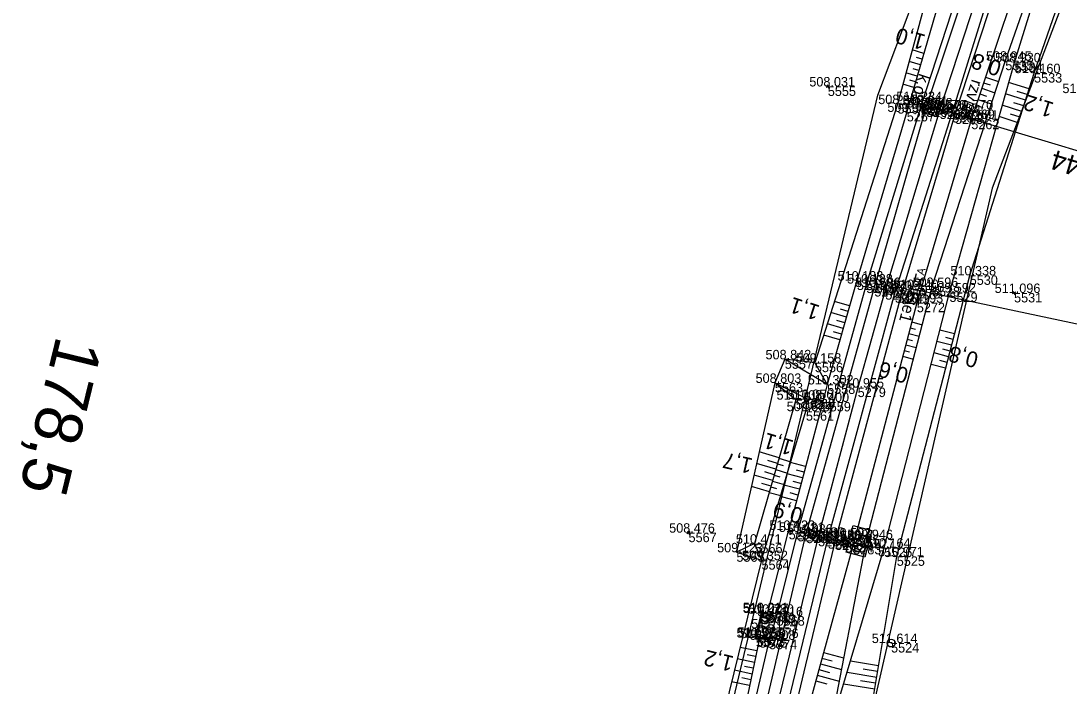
# Model space of a CAD drawing. Extents: x -1234191 to 23050, y -1290331 to -741191.
# Drawn here: x -865155.4 to -865022.4, y -1104509.5 to -1104425.1 of the extents above; entities that cross this region are included whole.
import ezdxf

# ---------------------------------------------------------------- set-up
doc = ezdxf.new("R2010")
doc.units = 0
for name, color, linetype in [('Vrstva 1', 7, 'Continuous'), ('Vrstva 16', 7, 'Continuous'), ('Vrstva 25', 7, 'Continuous'), ('Vrstva 3', 7, 'Continuous'), ('Vrstva 4', 7, 'Continuous'), ('Vrstva 48', 7, 'Continuous'), ('Vrstva 49', 7, 'Continuous'), ('Vrstva 50', 7, 'Continuous'), ('Vrstva 53', 7, 'Continuous'), ('Vrstva 6', 7, 'Continuous'), ('Vrstva 60', 7, 'Continuous'), ('Vrstva 61', 7, 'Continuous'), ('Vrstva 7', 7, 'Continuous')]:
    doc.layers.add(name, color=color, linetype=linetype)

msp = doc.modelspace()

# ---------------------------------------------------------------- linework, layer by layer
at = {"layer": 'Vrstva 1'}
msp.add_lwpolyline([(-864901.05, -1104121.56), (-864916.57, -1104154.35), (-864925.34, -1104172.89), (-864944, -1104212.34), (-864964.22, -1104254.96), (-864977.42, -1104282.85), (-864985.97, -1104301.05), (-864995.95, -1104322.92), (-865007.04, -1104348.76), (-865009.88, -1104355.68), (-865017.28, -1104374.47), (-865024.91, -1104395.04), (-865030.44, -1104410.81), (-865038.78, -1104436.33), (-865045.69, -1104459.26), (-865049.19, -1104471.62), (-865054.21, -1104490.55), (-865059.55, -1104512.44), (-865064.94, -1104536.85), (-865071.03, -1104567.67), (-865074.71, -1104586.54), (-865078.31, -1104602.83), (-865080.55, -1104611.72)], dxfattribs=at)
at = {"layer": 'Vrstva 16'}
for points in [[(-865061.41, -1104500.11), (-865061.31, -1104500.22), (-865061.97, -1104503.22), (-865062.12, -1104503.34), (-865061.41, -1104500.11)], [(-865061.41, -1104500.11), (-865060.65, -1104500.31), (-865059.48, -1104500.62)], [(-865061.31, -1104500.22), (-865059.48, -1104500.62)], [(-865062.12, -1104503.34), (-865061.66, -1104503.41), (-865060.44, -1104503.62)], [(-865060.44, -1104503.62), (-865061.97, -1104503.22)]]:
    msp.add_lwpolyline(points, dxfattribs=at)
at = {"layer": 'Vrstva 25'}
msp.add_line((-865041.82, -1104435.22), (-865041.85, -1104435.31), dxfattribs=at)
msp.add_lwpolyline([(-865035.51, -1104435.24), (-865034.56, -1104435.55), (-865035.18, -1104437.45), (-865036.13, -1104437.14), (-865035.51, -1104435.24)], dxfattribs=at)
msp.add_circle((-865041.83, -1104435.27), 0.5, dxfattribs=at)
at = {"layer": 'Vrstva 3'}
for p, q in [((-865040.41, -1104434.79), (-865039.07, -1104437.28)), ((-865039.9, -1104434.94), (-865038.92, -1104436.78)), ((-865039.39, -1104435.1), (-865038.77, -1104436.27)), ((-865040.87, -1104436.31), (-865040.59, -1104436.82)), ((-865040.72, -1104435.81), (-865040.09, -1104436.98)), ((-865040.56, -1104435.3), (-865039.58, -1104437.13)), ((-865038.89, -1104435.25), (-865038.61, -1104435.76)), ((-865007.75, -1104445.68), (-865038.78, -1104436.33))]:
    msp.add_line(p, q, dxfattribs=at)
msp.add_lwpolyline([(-865038.49, -1104435.37), (-865039.07, -1104437.28), (-865040.99, -1104436.71), (-865040.41, -1104434.79)], close=True, dxfattribs=at)
at = {"layer": 'Vrstva 4'}
for points in [[(-865072.4, -1104567.62), (-865066.46, -1104536.55), (-865060.91, -1104512.07), (-865055.71, -1104490.15), (-865047.07, -1104458.86), (-865040.49, -1104436.07), (-865031.89, -1104410.42), (-865026.4, -1104394.39), (-865018.69, -1104374.19), (-865008.48, -1104348.47), (-864997.44, -1104322.28), (-864987.45, -1104300.28), (-864978.8, -1104282.1), (-864965.65, -1104254.25), (-864945.17, -1104211.78), (-864926.83, -1104172.02), (-864918.06, -1104153.79), (-864902.69, -1104120.73)], [(-865063.7, -1104537.31), (-865058.33, -1104512.88), (-865052.98, -1104490.86), (-865044.47, -1104459.65), (-865037.18, -1104436.78), (-865029.25, -1104411.19), (-865023.73, -1104395.55), (-865016.12, -1104375), (-865005.81, -1104349.55), (-864994.84, -1104323.64), (-864984.72, -1104301.52), (-864976.23, -1104283.48), (-864963.04, -1104255.58), (-864942.72, -1104212.72), (-864924.21, -1104173.38), (-864915.11, -1104155.04), (-864899.79, -1104122.19)], [(-864927.54, -1104171.55), (-864946.12, -1104211.02), (-864966.4, -1104253.75), (-864979.69, -1104281.62), (-864988.12, -1104299.83), (-864998.27, -1104322.06), (-865009.53, -1104348.21), (-865019.8, -1104373.88), (-865026.9, -1104394), (-865032.82, -1104410.33), (-865041.15, -1104435.8), (-865048.08, -1104458.42), (-865056.83, -1104489.93), (-865059.48, -1104500.62), (-865060.44, -1104503.62), (-865062.38, -1104511.94), (-865067.15, -1104536.52), (-865073.39, -1104567.62)], [(-864923.23, -1104173.56), (-864941.76, -1104213.42), (-864962.13, -1104256.07), (-864975.47, -1104284.28), (-864983.98, -1104301.96), (-864993.74, -1104323.94), (-865004.78, -1104349.67), (-865015.47, -1104375.17), (-865023.03, -1104395.77), (-865028.56, -1104411.62), (-865036.84, -1104436.96), (-865043.65, -1104459.83), (-865052.05, -1104491.02), (-865057.32, -1104513.2), (-865062.71, -1104537.53)]]:
    msp.add_lwpolyline(points, dxfattribs=at)
at = {"layer": 'Vrstva 48'}
for p, q in [((-865040.81, -1104429.21), (-865042.27, -1104428.78)), ((-865041.01, -1104429.93), (-865041.74, -1104429.72)), ((-865041.22, -1104430.65), (-865042.66, -1104430.23)), ((-865041.43, -1104431.37), (-865042.15, -1104431.16)), ((-865041.64, -1104432.09), (-865043.06, -1104431.68)), ((-865032.96, -1104432.22), (-865031.31, -1104432.78)), ((-865042.06, -1104433.53), (-865043.45, -1104433.13)), ((-865041.85, -1104432.81), (-865042.55, -1104432.61)), ((-865033.44, -1104433.64), (-865031.77, -1104434.2)), ((-865033.2, -1104432.93), (-865032.37, -1104433.21)), ((-865027.44, -1104433.73), (-865030.03, -1104432.91)), ((-865033.92, -1104435.07), (-865032.23, -1104435.63)), ((-865033.68, -1104434.36), (-865032.84, -1104434.64)), ((-865027.89, -1104435.16), (-865030.43, -1104434.35)), ((-865027.67, -1104434.45), (-865028.95, -1104434.04)), ((-865034.15, -1104435.78), (-865033.31, -1104436.06)), ((-865028.35, -1104436.59), (-865030.84, -1104435.8)), ((-865028.12, -1104435.88), (-865029.38, -1104435.48)), ((-865034.39, -1104436.49), (-865032.7, -1104437.06)), ((-865028.8, -1104438.02), (-865031.25, -1104437.24)), ((-865028.58, -1104437.3), (-865029.81, -1104436.91)), ((-865050.21, -1104461.23), (-865052.13, -1104460.68)), ((-865050.41, -1104461.95), (-865051.39, -1104461.67)), ((-865050.62, -1104462.67), (-865052.59, -1104462.11)), ((-865051.03, -1104464.11), (-865053.04, -1104463.53)), ((-865050.83, -1104463.39), (-865051.82, -1104463.11)), ((-865042.51, -1104464.02), (-865041.86, -1104464.19)), ((-865042.32, -1104463.29), (-865041.02, -1104463.64)), ((-865036.89, -1104464.8), (-865038.76, -1104464.31)), ((-865051.45, -1104465.55), (-865053.5, -1104464.96)), ((-865051.24, -1104464.83), (-865052.26, -1104464.54)), ((-865042.89, -1104465.47), (-865042.24, -1104465.64)), ((-865042.7, -1104464.75), (-865041.39, -1104465.09)), ((-865037.08, -1104465.52), (-865038.01, -1104465.28)), ((-865043.27, -1104466.92), (-865042.61, -1104467.09)), ((-865043.08, -1104466.2), (-865041.77, -1104466.54)), ((-865037.27, -1104466.25), (-865039.13, -1104465.77)), ((-865037.46, -1104466.98), (-865038.39, -1104466.73)), ((-865043.46, -1104467.65), (-865042.15, -1104467.99)), ((-865037.65, -1104467.7), (-865039.5, -1104467.22)), ((-865037.84, -1104468.43), (-865038.76, -1104468.19)), ((-865038.03, -1104469.15), (-865039.88, -1104468.67)), ((-865059.15, -1104480.51), (-865061.69, -1104479.78)), ((-865059.57, -1104481.95), (-865062.02, -1104481.25)), ((-865059.36, -1104481.23), (-865060.61, -1104480.87)), ((-865059.38, -1104481.31), (-865058.63, -1104481.52)), ((-865059.18, -1104480.59), (-865057.67, -1104481.02)), ((-865055.81, -1104481.62), (-865057.7, -1104481.12)), ((-865059.98, -1104483.39), (-865062.35, -1104482.71)), ((-865059.78, -1104482.67), (-865060.98, -1104482.32)), ((-865059.8, -1104482.75), (-865059.06, -1104482.96)), ((-865059.59, -1104482.03), (-865058.1, -1104482.46)), ((-865056.19, -1104483.07), (-865058.13, -1104482.56)), ((-865056, -1104482.35), (-865056.96, -1104482.09)), ((-865060.4, -1104484.83), (-865062.68, -1104484.18)), ((-865060.19, -1104484.11), (-865061.35, -1104483.78)), ((-865060.21, -1104484.19), (-865059.48, -1104484.4)), ((-865060.01, -1104483.47), (-865058.53, -1104483.9)), ((-865056.58, -1104484.52), (-865058.56, -1104484)), ((-865056.39, -1104483.8), (-865057.36, -1104483.54)), ((-865060.42, -1104484.91), (-865058.96, -1104485.33)), ((-865056.96, -1104485.97), (-865058.99, -1104485.43)), ((-865056.77, -1104485.25), (-865057.77, -1104484.98)), ((-865061.99, -1104505.02), (-865064.11, -1104504.58)), ((-865062.15, -1104505.75), (-865063.22, -1104505.53)), ((-865053.52, -1104505.21), (-865050.97, -1104505.91)), ((-865062.3, -1104506.49), (-865064.47, -1104506.04)), ((-865062.45, -1104507.22), (-865063.55, -1104506.99)), ((-865053.92, -1104506.65), (-865051.25, -1104507.39)), ((-865053.72, -1104505.93), (-865052.41, -1104506.29)), ((-865046.54, -1104506.92), (-865050.11, -1104506.33)), ((-865062.6, -1104507.96), (-865064.83, -1104507.49)), ((-865054.32, -1104508.1), (-865051.53, -1104508.87)), ((-865054.12, -1104507.37), (-865052.76, -1104507.75)), ((-865046.78, -1104508.4), (-865050.54, -1104507.78)), ((-865046.66, -1104507.66), (-865048.49, -1104507.36)), ((-865062.91, -1104509.43), (-865065.19, -1104508.95)), ((-865062.76, -1104508.69), (-865063.88, -1104508.46)), ((-865054.52, -1104508.82), (-865053.1, -1104509.21)), ((-865047.03, -1104509.88), (-865050.97, -1104509.23)), ((-865046.91, -1104509.14), (-865048.83, -1104508.82))]:
    msp.add_line(p, q, dxfattribs=at)
at = {"layer": 'Vrstva 49'}
for p, q in [((-865052.76, -1104433.29), (-865053.2, -1104433.53)), ((-865053.09, -1104433.19), (-865052.86, -1104433.63)), ((-865029.12, -1104459.49), (-865029.56, -1104459.73)), ((-865029.46, -1104459.39), (-865029.23, -1104459.83)), ((-865070.45, -1104489.9), (-865070.88, -1104490.16)), ((-865070.79, -1104489.81), (-865070.53, -1104490.24))]:
    msp.add_line(p, q, dxfattribs=at)
for points in [[(-864922.27, -1104160.16), (-864923.4, -1104160.29), (-864928.67, -1104171), (-864947.43, -1104210.44), (-864967.55, -1104251.9), (-864981.45, -1104280.35), (-864989.39, -1104299.38), (-865000.22, -1104321.34), (-865010.89, -1104347.75), (-865021.25, -1104373.36), (-865029.5, -1104393.05), (-865035.39, -1104410.58), (-865042.96, -1104436.64), (-865049.29, -1104458.04), (-865053.07, -1104471.22), (-865053.07, -1104471.22)], [(-864940.93, -1104214.17), (-864960.99, -1104256.7), (-864973.88, -1104284.51), (-864982.43, -1104303.07), (-864992.22, -1104324.56), (-865003.61, -1104350.56), (-865013.69, -1104375.8), (-865021.56, -1104396.22), (-865026.38, -1104412.56), (-865034.77, -1104437.63), (-865041.68, -1104460.85), (-865049.75, -1104491.57), (-865055.79, -1104513.43), (-865060.82, -1104538), (-865066.78, -1104568.18), (-865071.36, -1104587.44)], [(-865065.29, -1104601.64), (-865064.45, -1104598.98), (-865057.28, -1104568.8), (-865052.09, -1104539.62), (-865047.81, -1104514.63), (-865044.23, -1104493.03), (-865034.97, -1104457.38), (-865026.8, -1104431.72), (-865014.98, -1104397.76), (-865002.57, -1104366.47), (-864986.63, -1104333.71), (-864966.82, -1104295.07), (-864945.18, -1104253.25)], [(-865062.69, -1104567.86), (-865057.39, -1104538.54), (-865052.75, -1104515.2), (-865045.83, -1104491.93), (-865037.54, -1104459.55), (-865029.3, -1104430.35), (-865019.71, -1104399.4), (-865030.45, -1104430.14), (-865039.77, -1104458.85), (-865048.07, -1104490.84), (-865052.75, -1104515.2)], [(-865038.55, -1104415.08), (-865044.13, -1104435.65), (-865054.62, -1104468.46), (-865058.44, -1104468.03)], [(-865058.44, -1104468.03), (-865059.7, -1104471.02)], [(-865053.07, -1104471.22), (-865058.44, -1104468.03)], [(-865054.62, -1104468.46), (-865053.07, -1104471.22)], [(-865059.7, -1104471.02), (-865064.58, -1104492.52)], [(-865053.63, -1104473.44), (-865055.63, -1104473.06), (-865057.04, -1104473.15), (-865059.7, -1104471.02)], [(-865055.63, -1104473.06), (-865059.7, -1104471.02)], [(-865053.07, -1104471.22), (-865053.63, -1104473.44)], [(-865057.04, -1104473.15), (-865062.3, -1104491.42), (-865064.58, -1104492.52)], [(-865053.63, -1104473.44), (-865057.95, -1104489.67)], [(-865055.63, -1104473.06), (-865055.76, -1104474.61), (-865053.63, -1104473.44)], [(-865064.58, -1104492.52), (-865061.4, -1104493.52), (-865055.76, -1104474.61)], [(-865060.65, -1104500.31), (-865057.95, -1104489.67)], [(-865062.3, -1104491.42), (-865061.4, -1104493.52)], [(-865061.4, -1104493.52), (-865066.09, -1104512.62), (-865069.98, -1104512.27)], [(-865061.66, -1104503.41), (-865062.12, -1104503.34), (-865061.41, -1104500.11), (-865060.65, -1104500.31)], [(-865061.66, -1104503.41), (-865063.39, -1104511.73)]]:
    msp.add_lwpolyline(points, dxfattribs=at)
at = {"layer": 'Vrstva 50'}
msp.add_line((-865060.25, -1104502.13), (-865060.27, -1104502.23), dxfattribs=at)
msp.add_circle((-865060.26, -1104502.18), 0.5, dxfattribs=at)
at = {"layer": 'Vrstva 53'}
msp.add_line((-865044.94, -1104503.98), (-865044.96, -1104504.08), dxfattribs=at)
for points in [[(-864807.11, -1103958.19), (-864822.22, -1104000.51), (-864835.28, -1104037.32), (-864838.01, -1104046.95), (-864851.71, -1104040.76), (-864863.24, -1104063.67), (-864844.61, -1104073.61), (-864887.12, -1104118.02), (-864905.23, -1104169.34), (-864947.72, -1104257.32), (-865004.66, -1104374.19), (-865032.1, -1104446.33), (-865047.81, -1104514.61), (-865065.29, -1104601.64)], [(-865075.53, -1104555.37), (-865046.62, -1104434.51), (-865013.74, -1104347.44), (-864969.42, -1104244.67), (-864930.6, -1104141.92), (-864898.82, -1104101.19), (-864887.78, -1104038.43), (-864851.8, -1103965.2)]]:
    msp.add_lwpolyline(points, dxfattribs=at)
msp.add_circle((-865044.95, -1104504.03), 0.499, dxfattribs=at)
at = {"layer": 'Vrstva 6'}
for p, q in [((-865041.75, -1104457.2), (-865042.26, -1104459.11)), ((-865042.74, -1104458.98), (-865041.77, -1104459.24)), ((-865004.59, -1104467.15), (-865042.26, -1104459.11))]:
    msp.add_line(p, q, dxfattribs=at)
at = {"layer": 'Vrstva 60'}
for p, q in [((-865030.45, -1104430.14), (-865030.45, -1104430.14)), ((-865029.3, -1104430.35), (-865029.3, -1104430.35)), ((-865026.8, -1104431.72), (-865026.8, -1104431.72)), ((-865052.98, -1104433.41), (-865052.98, -1104433.41)), ((-865044.13, -1104435.65), (-865044.13, -1104435.65)), ((-865041.83, -1104435.27), (-865041.83, -1104435.27)), ((-865041.15, -1104435.8), (-865041.15, -1104435.8)), ((-865040.49, -1104436.07), (-865040.49, -1104436.07)), ((-865038.78, -1104436.33), (-865038.78, -1104436.33)), ((-865035.34, -1104436.34), (-865035.34, -1104436.34)), ((-865042.96, -1104436.64), (-865042.96, -1104436.64)), ((-865037.18, -1104436.78), (-865037.18, -1104436.78)), ((-865036.84, -1104436.96), (-865036.84, -1104436.96)), ((-865034.77, -1104437.63), (-865034.77, -1104437.63)), ((-865034.97, -1104457.38), (-865034.97, -1104457.38)), ((-865049.29, -1104458.04), (-865049.29, -1104458.04)), ((-865048.08, -1104458.42), (-865048.08, -1104458.42)), ((-865047.07, -1104458.86), (-865047.07, -1104458.86)), ((-865039.77, -1104458.85), (-865039.77, -1104458.85)), ((-865045.69, -1104459.26), (-865045.69, -1104459.26)), ((-865044.47, -1104459.65), (-865044.47, -1104459.65)), ((-865043.65, -1104459.83), (-865043.65, -1104459.83)), ((-865042.26, -1104459.11), (-865042.26, -1104459.11)), ((-865037.54, -1104459.55), (-865037.54, -1104459.55)), ((-865029.34, -1104459.61), (-865029.34, -1104459.61)), ((-865041.68, -1104460.85), (-865041.68, -1104460.85)), ((-865058.44, -1104468.03), (-865058.44, -1104468.03)), ((-865054.62, -1104468.46), (-865054.62, -1104468.46)), ((-865059.7, -1104471.02), (-865059.7, -1104471.02)), ((-865053.07, -1104471.22), (-865053.07, -1104471.22)), ((-865049.19, -1104471.62), (-865049.19, -1104471.62)), ((-865057.04, -1104473.15), (-865057.04, -1104473.15)), ((-865055.63, -1104473.06), (-865055.63, -1104473.06)), ((-865053.63, -1104473.44), (-865053.63, -1104473.44)), ((-865055.76, -1104474.61), (-865055.76, -1104474.61)), ((-865057.95, -1104489.67), (-865057.95, -1104489.67)), ((-865070.66, -1104490.03), (-865070.66, -1104490.03)), ((-865056.83, -1104489.93), (-865056.83, -1104489.93)), ((-865055.71, -1104490.15), (-865055.71, -1104490.15)), ((-865054.21, -1104490.55), (-865054.21, -1104490.55)), ((-865052.98, -1104490.86), (-865052.98, -1104490.86)), ((-865052.05, -1104491.02), (-865052.05, -1104491.02)), ((-865050.83, -1104490.64), (-865050.83, -1104490.64)), ((-865048.07, -1104490.84), (-865048.07, -1104490.84)), ((-865062.3, -1104491.42), (-865062.3, -1104491.42)), ((-865050.77, -1104491.34), (-865050.77, -1104491.34)), ((-865049.75, -1104491.57), (-865049.75, -1104491.57)), ((-865045.83, -1104491.93), (-865045.83, -1104491.93)), ((-865064.58, -1104492.52), (-865064.58, -1104492.52)), ((-865061.4, -1104493.52), (-865061.4, -1104493.52)), ((-865044.23, -1104493.03), (-865044.23, -1104493.03)), ((-865061.41, -1104500.11), (-865061.41, -1104500.11)), ((-865061.31, -1104500.22), (-865061.31, -1104500.22)), ((-865060.65, -1104500.31), (-865060.65, -1104500.31)), ((-865059.48, -1104500.62), (-865059.48, -1104500.62)), ((-865060.26, -1104502.18), (-865060.26, -1104502.18)), ((-865062.12, -1104503.34), (-865062.12, -1104503.34)), ((-865061.97, -1104503.22), (-865061.97, -1104503.22)), ((-865061.66, -1104503.41), (-865061.66, -1104503.41)), ((-865060.44, -1104503.62), (-865060.44, -1104503.62)), ((-865044.95, -1104504.03), (-865044.95, -1104504.03))]:
    msp.add_line(p, q, dxfattribs=at)
at = {"layer": 'Vrstva 7'}
for p, q in [((-865050.83, -1104490.64), (-865050.22, -1104490.8)), ((-865050.76, -1104491.29), (-865050.78, -1104491.39))]:
    msp.add_line(p, q, dxfattribs=at)
msp.add_lwpolyline([(-865049.78, -1104489.11), (-865047.38, -1104489.75), (-865048.27, -1104493.12), (-865050.67, -1104492.48)], close=True, dxfattribs=at)
for centre, radius in [((-865054.2, -1104490.51), 0.75), ((-865050.77, -1104491.34), 0.5)]:
    msp.add_circle(centre, radius, dxfattribs=at)

# ---------------------------------------------------------------- texts
at = {"layer": 'Vrstva 16'}
msp.add_text('bet.', height=1.5, rotation=257.6695, dxfattribs=at).set_placement((-865061.52, -1104500.49))
at = {"layer": 'Vrstva 25'}
for s, p in [('k.o.', (-865041.36, -1104431.68)), ('rzv.', (-865034.67, -1104432.42))]:
    msp.add_text(s, height=1.5, rotation=251.8904, dxfattribs=at).set_placement(p)
at = {"layer": 'Vrstva 3'}
msp.add_text('km 178,444', height=2.5, rotation=163.2311, dxfattribs=at).set_placement((-865007.47, -1104446.45))
at = {"layer": 'Vrstva 48'}
for s, rotation, p in [('1,0', 164.8208, (-865040.45, -1104426.89)), ('0,8', 162.0116, (-865030.79, -1104430.27)), ('1,2', 162.3449, (-865024.15, -1104435.52)), ('1,1', 162.2777, (-865053.87, -1104461.24)), ('0,8', 165.4261, (-865033.73, -1104467.24)), ('0,6', 165.4567, (-865042.61, -1104469.2)), ('1,1', 163.3878, (-865057.19, -1104478.37)), ('1,7', 167.2122, (-865062.39, -1104480.64)), ('0,9', 165.082, (-865056.01, -1104487)), ('1,2', 166.2068, (-865064.79, -1104505.75))]:
    msp.add_text(s, height=2, rotation=rotation, dxfattribs=at).set_placement(p)
at = {"layer": 'Vrstva 6'}
for s, height, rotation, p in [('  A A ', 1, 75.2793, (-865041.29, -1104459.37)), ('Se1', 1.5, 255.2793, (-865043.04, -1104459.68))]:
    msp.add_text(s, height=height, rotation=rotation, dxfattribs=at).set_placement(p)
at = {"layer": 'Vrstva 60'}
for s, p in [('5535', (-865030.45, -1104431.34)), ('5534', (-865029.3, -1104431.55)), ('5533', (-865026.8, -1104432.92)), ('5555', (-865052.98, -1104434.61)), ('5554', (-865044.13, -1104436.85)), ('5268', (-865041.83, -1104436.47)), ('5266', (-865041.15, -1104437)), ('5265', (-865040.49, -1104437.27)), ('5260', (-865038.78, -1104437.53)), ('5269', (-865035.34, -1104437.54)), ('5267', (-865042.96, -1104437.84)), ('5264', (-865037.18, -1104437.98)), ('5263', (-865036.84, -1104438.16)), ('5262', (-865034.77, -1104438.83)), ('5530', (-865034.97, -1104458.58)), ('5277', (-865049.29, -1104459.24)), ('5276', (-865048.08, -1104459.62)), ('5275', (-865047.07, -1104460.06)), ('5278', (-865042.26, -1104460.31)), ('5528', (-865039.77, -1104460.05)), ('5270', (-865045.69, -1104460.46)), ('5274', (-865044.47, -1104460.85)), ('5273', (-865043.65, -1104461.03)), ('5529', (-865037.54, -1104460.75)), ('5531', (-865029.34, -1104460.81)), ('5272', (-865041.68, -1104462.05)), ('5557', (-865058.44, -1104469.23)), ('5556', (-865054.62, -1104469.66)), ('5563', (-865059.7, -1104472.22)), ('5558', (-865053.07, -1104472.42)), ('5279', (-865049.19, -1104472.82)), ('5562', (-865057.04, -1104474.35)), ('5560', (-865055.63, -1104474.26)), ('5559', (-865053.63, -1104474.64)), ('5561', (-865055.76, -1104475.81)), ('5290', (-865057.95, -1104490.87)), ('5567', (-865070.66, -1104491.23)), ('5289', (-865056.83, -1104491.13)), ('5288', (-865055.71, -1104491.35)), ('5281', (-865054.21, -1104491.75)), ('5287', (-865052.98, -1104492.06)), ('5286', (-865052.05, -1104492.22)), ('5285', (-865050.83, -1104491.84)), ('5527', (-865048.07, -1104492.04)), ('5566', (-865062.3, -1104492.62)), ('5284', (-865050.77, -1104492.54)), ('5283', (-865049.75, -1104492.77)), ('5526', (-865045.83, -1104493.12)), ('5565', (-865064.58, -1104493.72)), ('5564', (-865061.4, -1104494.72)), ('5525', (-865044.23, -1104494.23)), ('5571', (-865061.41, -1104501.31)), ('5570', (-865061.31, -1104501.42)), ('5569', (-865060.65, -1104501.51)), ('5568', (-865059.48, -1104501.82)), ('5576', (-865060.26, -1104503.38)), ('5572', (-865062.12, -1104504.54)), ('5573', (-865061.97, -1104504.42)), ('5575', (-865061.66, -1104504.61)), ('5574', (-865060.44, -1104504.82)), ('5524', (-865044.95, -1104505.23))]:
    msp.add_text(s, height=1.2, dxfattribs=at).set_placement(p)
at = {"layer": 'Vrstva 61'}
for s, p in [('508.945', (-865032.91, -1104430.14)), ('508.930', (-865031.75, -1104430.35)), ('510.160', (-865029.25, -1104431.72)), ('508.031', (-865055.33, -1104433.41)), ('510.961', (-865023.2, -1104434.25)), ('508.852', (-865046.58, -1104435.65)), ('510.234', (-865044.28, -1104435.27)), ('510.041', (-865043.5, -1104435.8)), ('510.348', (-865042.94, -1104436.07)), ('510.570', (-865041.23, -1104436.33)), ('509.770', (-865037.79, -1104436.34)), ('509.904', (-865045.42, -1104436.64)), ('510.263', (-865039.63, -1104436.78)), ('510.081', (-865039.2, -1104436.96)), ('509.881', (-865037.13, -1104437.63)), ('510.338', (-865037.42, -1104457.38)), ('510.188', (-865051.74, -1104458.04)), ('510.188', (-865050.54, -1104458.42)), ('510.686', (-865049.52, -1104458.86)), ('509.596', (-865042.22, -1104458.85)), ('510.820', (-865048.14, -1104459.26)), ('510.517', (-865046.92, -1104459.65)), ('510.239', (-865046.11, -1104459.83)), ('510.240', (-865044.71, -1104459.11)), ('509.592', (-865039.99, -1104459.55)), ('511.096', (-865031.8, -1104459.61)), ('510.193', (-865044.13, -1104460.85)), ('508.842', (-865060.89, -1104468.03)), ('509.158', (-865057.07, -1104468.46)), ('508.803', (-865062.15, -1104471.02)), ('510.302', (-865055.52, -1104471.22)), ('510.955', (-865051.65, -1104471.62)), ('510.708', (-865059.49, -1104473.15)), ('510.056', (-865058.09, -1104473.06)), ('510.400', (-865056.08, -1104473.44)), ('509.534', (-865058.21, -1104474.61)), ('508.476', (-865073.12, -1104490.03)), ('510.423', (-865060.4, -1104489.67)), ('510.421', (-865059.19, -1104489.93)), ('511.036', (-865058.16, -1104490.15)), ('511.180', (-865056.66, -1104490.55)), ('510.918', (-865055.44, -1104490.86)), ('510.592', (-865053.27, -1104490.64)), ('509.946', (-865050.52, -1104490.84)), ('510.471', (-865064.65, -1104491.42)), ('510.586', (-865054.5, -1104491.02)), ('510.806', (-865053.22, -1104491.34)), ('510.675', (-865052.2, -1104491.57)), ('510.164', (-865048.28, -1104491.93)), ('509.123', (-865067.03, -1104492.52)), ('509.352', (-865063.85, -1104493.52)), ('510.971', (-865046.59, -1104493.03)), ('510.211', (-865063.77, -1104500.11)), ('511.027', (-865063.76, -1104500.22)), ('510.780', (-865063.1, -1104500.31)), ('510.916', (-865061.93, -1104500.62)), ('511.124', (-865062.71, -1104502.18)), ('510.514', (-865064.57, -1104503.34)), ('511.037', (-865064.42, -1104503.22)), ('510.859', (-865064.11, -1104503.41)), ('510.908', (-865062.89, -1104503.62)), ('511.614', (-865047.4, -1104504.03))]:
    msp.add_text(s, height=1.2, dxfattribs=at).set_placement(p)
at = {"layer": 'Vrstva 7'}
for s, height, rotation, p in [('178,5', 6, 256.2734, (-865150.86, -1104464.89)), ('KM', 1.247, 255.1586, (-865049.36, -1104489.97))]:
    msp.add_text(s, height=height, rotation=rotation, dxfattribs=at).set_placement(p)

doc.saveas('drawing.dxf')
